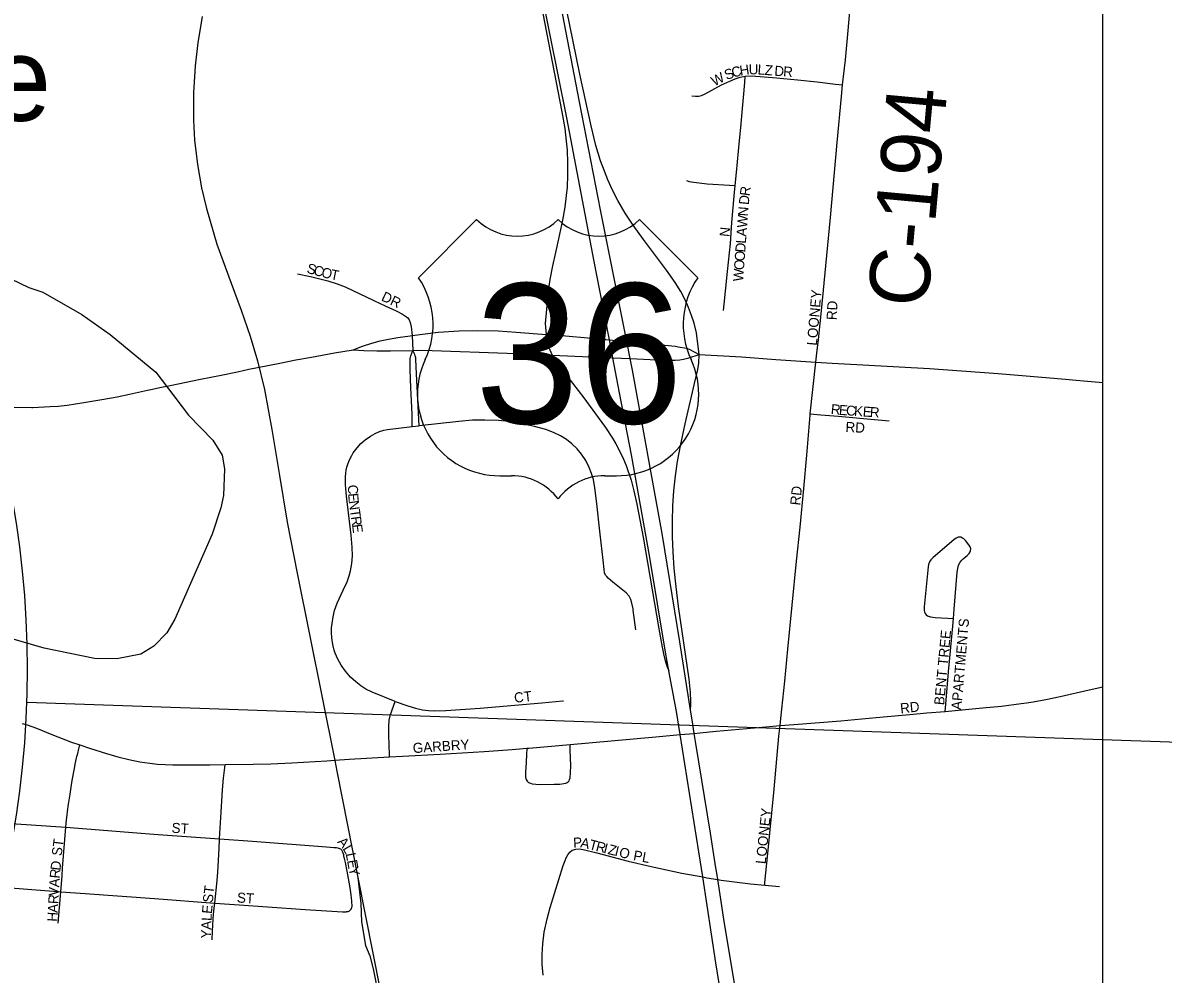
# Model space of a CAD drawing. Extents: x -87 to 2145, y -2128 to 440.
# Drawn here: x 315.23 to 343.63, y -556.91 to -533.22 of the extents above; entities that cross this region are included whole.
import ezdxf

# ---------------------------------------------------------------- set-up
doc = ezdxf.new("R2010")
doc.units = 0
for name, color, linetype in [('Default', 7, 'Continuous'), ('GM_X_Adjacent_County', 7, 'Continuous'), ('GM_X_City_Street', 7, 'Continuous'), ('GM_X_City_Street_Text', 7, 'Continuous'), ('GM_X_County', 7, 'Continuous'), ('GM_X_County_Road', 7, 'Continuous'), ('GM_X_County_Road_Text', 7, 'Continuous'), ('GM_X_Interchange_Ramps', 7, 'Continuous'), ('GM_X_Interstate_Location', 7, 'Continuous'), ('GM_X_Interstate_Route', 7, 'Continuous'), ('GM_X_Rail_Line', 7, 'Continuous'), ('GM_X_Township', 7, 'Continuous'), ('GM_X_Township_Subdivision', 7, 'Continuous'), ('GM_X_Township_Subdivision_Text', 7, 'Continuous'), ('GM_X_Unincorporated_Text', 7, 'Continuous'), ('GM_X_US_Location', 7, 'Continuous'), ('GM_X_US_Route', 7, 'Continuous'), ('GM_X_US_Shield', 7, 'Continuous'), ('SH_Border', 7, 'Continuous')]:
    doc.layers.add(name, color=color, linetype=linetype)

msp = doc.modelspace()

# ---------------------------------------------------------------- linework, layer by layer
at = {"layer": 'Default'}
msp.add_line((315.323, -550.138), (462.13, -555.218), dxfattribs=at)
msp.add_circle((291.454, -549.312), 23.883, dxfattribs=at)
at = {"layer": 'GM_X_Adjacent_County'}
msp.add_lwpolyline([(90.326, -451.873), (90.326, -655.29), (342.126, -655.29), (342.126, -461.349)], dxfattribs=at)
at = {"layer": 'GM_X_City_Street'}
for points in [[(322.068, -539.469), (322.391, -539.533), (322.823, -539.638), (323.059, -539.713), (323.259, -539.791), (323.97, -540.132), (324.252, -540.265), (324.523, -540.385), (324.685, -540.473), (324.781, -540.54), (324.812, -540.565), (324.848, -540.609), (324.877, -540.682), (324.896, -540.788), (324.922, -541.004)], [(332.679, -540.383), (332.697, -540.219), (332.728, -539.899)], [(335.084, -540.704), (335.144, -540.13)], [(334.979, -541.668), (335.006, -541.44), (335.042, -541.103), (335.084, -540.704)], [(324.922, -541.004), (324.939, -541.376)], [(324.927, -543.273), (324.922, -542.961), (324.891, -542.306), (324.877, -541.847), (324.874, -541.624), (324.875, -541.578), (324.88, -541.542), (324.888, -541.506), (324.939, -541.376)], [(325.098, -543.253), (325.031, -541.96), (325.018, -541.605), (325.012, -541.557), (325, -541.51), (324.986, -541.476), (324.939, -541.376)], [(334.838, -542.951), (334.979, -541.668)], [(334.086, -550.718), (334.104, -550.541), (334.201, -549.611), (334.281, -548.812), (334.498, -546.625), (334.589, -545.778), (334.678, -544.814), (334.75, -543.98), (334.835, -542.984), (334.838, -542.951)], [(334.838, -542.951), (335.098, -542.975), (335.534, -543.016), (336.527, -543.102), (336.806, -543.127)], [(324.502, -550.119), (323.926, -549.887), (323.766, -549.809), (323.644, -549.731), (323.517, -549.631), (323.388, -549.508), (323.26, -549.361), (323.157, -549.216), (323.07, -549.061), (323.007, -548.912), (322.985, -548.842), (322.95, -548.702), (322.921, -548.529), (322.915, -548.398), (322.918, -548.283), (322.928, -548.172), (322.955, -548.008), (322.972, -547.926), (322.992, -547.854), (323.056, -547.673), (323.206, -547.347), (323.301, -547.134), (323.351, -546.991), (323.386, -546.861), (323.419, -546.678), (323.434, -546.494), (323.433, -546.276), (323.403, -545.979), (323.287, -545.001), (323.264, -544.726), (323.263, -544.518), (323.269, -544.436), (323.281, -544.361), (323.298, -544.283), (323.32, -544.209), (323.346, -544.139), (323.379, -544.063), (323.419, -543.989), (323.457, -543.925), (323.55, -543.798), (323.646, -543.693), (323.754, -543.601), (323.886, -543.507), (324.004, -543.44), (324.109, -543.395), (324.215, -543.363), (324.31, -543.344), (324.927, -543.273)], [(324.927, -543.273), (325.098, -543.253)], [(330.493, -548.333), (330.428, -547.843), (330.424, -547.81), (330.398, -547.667), (330.37, -547.576), (330.326, -547.493), (330.255, -547.411), (330.128, -547.311), (329.919, -547.148), (329.807, -547.047), (329.77, -547.006), (329.738, -546.968), (329.716, -546.91), (329.703, -546.83), (329.682, -546.599), (329.61, -545.949), (329.517, -545.118), (329.477, -544.795), (329.437, -544.59), (329.393, -544.437), (329.334, -544.289), (329.247, -544.119), (329.141, -543.959), (329.03, -543.825), (328.904, -543.703), (328.766, -543.595), (328.618, -543.502), (328.446, -543.417), (328.251, -543.345), (327.97, -543.268), (327.62, -543.193), (327.332, -543.147), (327.074, -543.122), (326.733, -543.109), (326.425, -543.114), (326.084, -543.142), (325.098, -543.253)], [(338.201, -550.363), (338.216, -550.181), (338.281, -549.381), (338.386, -548.239), (338.404, -548.048), (338.426, -547.815), (338.497, -546.9), (338.512, -546.802), (338.534, -546.724), (338.57, -546.651), (338.61, -546.599), (338.645, -546.565), (338.747, -546.481), (338.793, -546.435), (338.819, -546.394), (338.83, -546.364), (338.834, -546.317), (338.824, -546.269), (338.791, -546.213), (338.707, -546.11), (338.659, -546.065), (338.632, -546.047), (338.588, -546.029), (338.562, -546.023), (338.524, -546.028), (338.475, -546.047), (338.41, -546.091), (337.899, -546.528), (337.844, -546.588), (337.809, -546.643), (337.786, -546.704), (337.774, -546.768), (337.675, -547.764), (337.676, -547.846), (337.687, -547.894), (337.7, -547.923), (337.729, -547.961), (337.755, -547.981), (337.783, -547.996), (337.83, -548.01), (337.945, -548.024), (338.404, -548.048)], [(338.201, -550.363), (338.363, -550.349), (339.13, -550.278), (339.604, -550.231), (340.092, -550.171), (340.227, -550.151), (340.386, -550.125), (340.707, -550.065), (341.061, -549.994), (341.782, -549.83), (342.126, -549.749)], [(324.363, -551.497), (324.361, -551.444), (324.352, -551.199), (324.342, -550.948), (324.339, -550.739), (324.354, -550.58), (324.385, -550.442), (324.502, -550.119)], [(324.502, -550.119), (324.812, -550.225), (325.01, -550.287), (325.183, -550.326), (325.327, -550.345), (325.489, -550.353), (325.766, -550.344), (326.617, -550.282), (327.483, -550.207), (328.153, -550.148), (328.676, -550.101), (328.693, -550.099)], [(334.086, -550.718), (334.426, -550.688), (335.603, -550.596), (336.126, -550.552), (336.665, -550.503), (337.318, -550.442), (337.742, -550.403), (338.201, -550.363)], [(315.207, -550.663), (315.339, -550.7), (315.569, -550.784), (315.947, -550.943), (316.439, -551.128), (316.647, -551.2)], [(328.856, -551.187), (330.996, -550.996), (331.595, -550.944), (331.95, -550.912), (332.091, -550.9), (332.499, -550.859), (333.642, -550.758), (334.086, -550.718)], [(333.719, -554.543), (333.776, -553.983), (333.94, -552.304), (334.059, -550.981), (334.086, -550.718)], [(316.302, -553.251), (316.318, -553.064), (316.332, -552.938), (316.342, -552.856), (316.367, -552.676), (316.404, -552.429), (316.451, -552.134), (316.49, -551.908), (316.512, -551.786), (316.534, -551.677), (316.549, -551.606), (316.567, -551.524), (316.576, -551.486), (316.593, -551.415), (316.623, -551.295), (316.647, -551.2)], [(316.647, -551.2), (316.889, -551.284), (317.312, -551.414), (317.597, -551.497), (317.868, -551.563), (318.143, -551.619), (318.387, -551.656), (318.584, -551.678), (318.961, -551.697), (319.881, -551.694), (320.263, -551.689)], [(327.779, -551.283), (327.77, -551.45), (327.752, -551.783), (327.747, -551.848), (327.743, -551.947), (327.748, -552.006), (327.763, -552.058), (327.79, -552.1), (327.825, -552.133), (327.868, -552.155), (327.916, -552.168), (328.096, -552.184), (328.464, -552.177), (328.601, -552.173), (328.7, -552.162), (328.751, -552.149), (328.781, -552.136), (328.808, -552.117), (328.83, -552.092), (328.846, -552.064), (328.859, -552.017), (328.87, -551.884), (328.873, -551.722), (328.861, -551.33), (328.856, -551.187)], [(327.779, -551.283), (327.826, -551.279), (328.856, -551.187)], [(322.999, -551.581), (323.357, -551.553), (324.363, -551.497)], [(324.363, -551.497), (324.684, -551.48), (325.617, -551.432), (326.714, -551.362), (327.418, -551.311), (327.779, -551.283)], [(320.129, -553.536), (320.163, -552.873), (320.199, -552.317), (320.226, -552.029), (320.255, -551.763), (320.263, -551.689)], [(320.263, -551.689), (320.963, -551.68), (321.406, -551.669), (321.93, -551.644), (322.795, -551.593)], [(322.795, -551.593), (322.999, -551.581)], [(312.56, -553), (314.222, -553.106), (314.566, -553.13), (316.302, -553.251)], [(316.176, -554.855), (316.203, -554.451), (316.217, -554.265), (316.302, -553.251)], [(316.302, -553.251), (317.343, -553.33), (317.956, -553.384), (318.595, -553.427), (320.129, -553.536)], [(320.007, -555.138), (320.066, -554.579), (320.085, -554.371), (320.119, -553.776), (320.129, -553.536)], [(320.129, -553.536), (320.948, -553.594), (322.791, -553.739), (322.97, -553.752), (323.015, -553.756), (323.038, -553.758), (323.07, -553.763), (323.09, -553.767), (323.118, -553.775), (323.139, -553.786), (323.158, -553.801)], [(323.375, -555.319), (323.382, -555.313), (323.39, -555.304), (323.396, -555.296), (323.401, -555.29), (323.407, -555.281), (323.411, -555.273), (323.416, -555.263), (323.422, -555.245), (323.423, -555.239), (323.426, -555.223), (323.426, -555.212), (323.427, -555.201), (323.427, -555.185), (323.424, -555.135), (323.421, -555.084), (323.414, -555.016), (323.404, -554.93), (323.378, -554.755), (323.356, -554.614), (323.307, -554.347), (323.262, -554.131), (323.24, -554.032), (323.233, -553.999), (323.225, -553.964), (323.218, -553.937), (323.209, -553.899), (323.201, -553.873), (323.192, -553.851), (323.176, -553.823), (323.158, -553.801)], [(328.187, -556.936), (328.162, -556.66), (328.159, -556.416), (328.174, -556.156), (328.211, -555.865), (328.284, -555.532), (328.364, -555.252), (328.688, -554.204), (328.734, -554.081), (328.76, -554.012), (328.799, -553.938), (328.852, -553.871), (328.91, -553.818)], [(328.91, -553.818), (329.003, -553.796), (329.083, -553.787), (329.185, -553.803), (329.519, -553.889), (330.3, -554.098), (330.874, -554.23), (331.641, -554.391), (332.16, -554.487), (332.26, -554.506), (332.534, -554.552), (332.617, -554.566), (333.351, -554.662), (333.704, -554.694)], [(312.464, -554.576), (312.563, -554.583), (313.615, -554.662), (314.479, -554.723), (316.099, -554.851), (316.176, -554.855)], [(333.704, -554.694), (333.71, -554.635), (333.719, -554.543)], [(316.109, -555.637), (316.176, -554.855)], [(316.176, -554.855), (316.778, -554.901), (318.503, -555.024), (320.007, -555.138)], [(333.704, -554.694), (333.711, -554.694), (334.07, -554.728)], [(319.943, -556.05), (319.951, -555.836), (319.97, -555.536), (319.98, -555.412), (319.993, -555.265), (320.007, -555.138)], [(320.007, -555.138), (320.614, -555.183), (321.32, -555.231), (322.26, -555.3), (323.192, -555.356), (323.224, -555.357), (323.255, -555.356), (323.283, -555.354), (323.3, -555.351), (323.314, -555.349), (323.329, -555.344), (323.344, -555.339), (323.36, -555.33), (323.375, -555.319)]]:
    msp.add_lwpolyline(points, dxfattribs=at)
at = {"layer": 'GM_X_County'}
msp.add_lwpolyline([(90.326, -451.873), (90.326, -655.29), (342.126, -655.29), (342.126, -461.349)], dxfattribs=at)
at = {"layer": 'GM_X_County_Road'}
for points in [[(335.645, -534.763), (335.712, -534.14), (335.863, -532.48), (335.93, -531.778), (336.005, -530.944)], [(335.619, -535.051), (335.645, -534.763)], [(335.144, -540.13), (335.25, -539.007), (335.339, -538.065), (335.512, -536.201), (335.619, -535.051)]]:
    msp.add_lwpolyline(points, dxfattribs=at)
at = {"layer": 'GM_X_Interchange_Ramps'}
for points in [[(327.99, -531.986), (328.655, -535.431), (328.723, -535.851), (328.761, -536.161), (328.781, -536.389), (328.795, -536.7), (328.795, -537.012), (328.78, -537.306), (328.761, -537.519), (328.723, -537.811), (328.668, -538.134), (328.568, -538.599), (328.493, -538.938), (328.419, -539.271), (328.356, -539.609), (328.313, -539.9), (328.294, -540.08), (328.237, -540.704), (328.261, -540.98), (328.267, -541.049), (328.305, -541.244), (328.374, -541.419), (328.414, -541.495)], [(332.073, -541.475), (332.002, -540.934), (331.944, -540.696), (331.877, -540.509), (331.805, -540.308), (331.72, -540.113), (331.615, -539.909), (331.477, -539.685), (331.258, -539.379), (330.689, -538.616), (330.43, -538.256), (330.231, -537.955), (330.05, -537.643), (329.916, -537.38), (329.799, -537.127), (329.712, -536.914), (329.616, -536.652), (329.502, -536.275), (329.378, -535.782), (329.102, -534.498), (328.61, -532.086)], [(328.414, -541.495), (328.492, -541.642), (329.196, -542.555), (329.557, -543.043), (329.737, -543.297), (329.909, -543.557), (329.992, -543.699), (330.116, -543.929), (330.189, -544.081), (330.257, -544.244), (330.374, -544.602), (330.446, -544.871), (330.521, -545.207), (330.677, -546.026), (331.068, -548.307), (331.154, -548.763), (331.187, -548.935), (331.22, -549.068), (331.252, -549.181), (331.276, -549.255), (331.318, -549.355)], [(331.858, -550.333), (331.865, -550.194), (331.868, -550.114), (331.858, -549.895), (331.825, -549.562), (331.558, -547.749), (331.496, -547.261), (331.452, -546.804), (331.424, -546.394), (331.41, -546.018), (331.406, -545.624), (331.414, -545.247), (331.438, -544.87), (331.481, -544.495), (331.535, -544.139), (331.607, -543.752), (331.724, -543.206), (331.956, -542.199), (332.042, -541.847), (332.061, -541.69), (332.073, -541.475)]]:
    msp.add_lwpolyline(points, dxfattribs=at)
at = {"layer": 'GM_X_Interstate_Route'}
for points in [[(330.376, -541.702), (330.351, -541.576), (330.267, -541.153), (329.616, -537.874), (329.094, -535.185), (328.381, -531.463)], [(333.007, -559.873), (332.49, -556.627), (332.16, -554.487), (332.128, -554.279), (332.063, -553.862), (331.595, -550.944), (331.503, -550.371), (331.318, -549.355), (331.233, -548.891), (330.832, -546.48), (330.387, -543.976), (330.085, -542.431), (329.92, -541.557), (329.835, -541.11), (329.82, -541.029), (329.46, -539.161), (328.778, -535.583), (328.148, -532.447)], [(331.992, -551.166), (331.95, -550.912), (331.904, -550.628), (331.858, -550.333), (331.591, -548.634), (331.148, -545.931), (330.408, -541.864), (330.376, -541.702)], [(332.49, -554.262), (332.356, -553.396), (331.992, -551.166)], [(332.61, -555.044), (332.534, -554.552), (332.503, -554.346), (332.49, -554.262)], [(334.761, -568.26), (334.195, -564.761), (333.485, -560.24), (333.015, -557.527), (332.696, -555.601), (332.61, -555.044)]]:
    msp.add_lwpolyline(points, dxfattribs=at)
at = {"layer": 'GM_X_Rail_Line'}
for points in [[(319.694, -533.058), (319.587, -533.718), (319.518, -534.288), (319.475, -534.962), (319.48, -535.639), (319.501, -536.141), (319.574, -536.741), (319.677, -537.329), (319.801, -537.839), (320.063, -538.731), (320.415, -539.696), (320.663, -540.369), (320.886, -541.017), (321.075, -541.634), (321.247, -542.351), (321.427, -543.341), (321.62, -544.486), (321.813, -545.653), (322.057, -546.922), (322.996, -551.588)], [(322.996, -551.588), (323.049, -551.856)], [(323.049, -551.856), (323.567, -554.504)], [(323.567, -554.504), (329.152, -582.645), (333.612, -604.861), (336.127, -617.296), (338.081, -627.54), (342.126, -647.492)], [(323.567, -554.504), (323.644, -555.145), (323.658, -555.609), (323.765, -556.191), (323.872, -556.45), (323.955, -556.773), (325.368, -563.857)]]:
    msp.add_lwpolyline(points, dxfattribs=at)
at = {"layer": 'GM_X_Township'}
for points in [[(342.126, -595.523), (342.126, -461.349)], [(314.708, -539.488), (315.377, -539.805), (315.726, -539.928), (316.693, -540.478), (317.4, -540.975), (318.543, -541.917), (319.353, -542.986), (319.958, -543.613), (320.195, -543.986), (320.251, -544.327), (320.224, -544.988), (320.16, -545.298), (319.942, -545.948), (319.015, -548.065), (318.811, -548.404), (318.486, -548.742), (318.163, -548.939), (317.57, -549.054), (317.008, -549.049), (315.757, -548.787), (313.977, -548.279)], [(314.708, -539.488), (315.377, -539.805), (315.726, -539.928), (316.693, -540.478), (317.4, -540.975), (318.543, -541.917), (318.967, -542.476), (319.353, -542.986), (319.958, -543.613), (320.195, -543.986), (320.251, -544.327), (320.224, -544.988), (320.16, -545.298), (319.942, -545.948), (319.015, -548.065), (318.811, -548.404), (318.486, -548.742), (318.163, -548.939), (317.57, -549.054), (317.008, -549.049), (315.757, -548.787), (313.977, -548.279)]]:
    msp.add_lwpolyline(points, dxfattribs=at)
at = {"layer": 'GM_X_Township_Subdivision'}
for points in [[(331.893, -535.036), (331.978, -535.046), (332.065, -535.041), (332.131, -535.023), (332.223, -534.984), (332.629, -534.764), (332.971, -534.609), (333.091, -534.57), (333.217, -534.547), (333.218, -534.547)], [(332.965, -537.268), (332.999, -536.942), (333.076, -536.148), (333.106, -535.823), (333.152, -535.351), (333.175, -535.074), (333.205, -534.699), (333.218, -534.547)], [(333.218, -534.547), (333.361, -534.539), (333.589, -534.55), (333.996, -534.585), (334.519, -534.636), (335.008, -534.687), (335.463, -534.741), (335.645, -534.763)], [(331.756, -537.145), (331.823, -537.165), (331.938, -537.184), (332.267, -537.223), (332.827, -537.259), (332.965, -537.268)], [(332.728, -539.899), (332.778, -539.41), (332.848, -538.709), (332.887, -538.186), (332.942, -537.532), (332.965, -537.268)]]:
    msp.add_lwpolyline(points, dxfattribs=at)
at = {"layer": 'GM_X_US_Route'}
msp.add_line((341.458, -542.113), (342.126, -542.177), dxfattribs=at)
for points in [[(323.452, -541.361), (323.69, -541.27), (323.916, -541.193), (324.125, -541.135), (324.337, -541.092), (324.563, -541.051), (324.874, -541.01), (324.922, -541.004), (325.575, -540.923), (326.092, -540.885), (326.548, -540.875), (327.069, -540.886), (327.516, -540.917), (328.261, -540.98), (328.325, -540.98), (328.377, -540.981), (329.663, -541.093), (329.835, -541.11), (330.267, -541.153), (330.861, -541.211), (331.479, -541.273), (331.548, -541.283), (331.596, -541.29), (331.709, -541.309), (331.756, -541.322), (331.82, -541.341), (332.073, -541.475)], [(319.649, -542.09), (320.168, -541.988), (320.577, -541.904), (320.859, -541.845), (321.326, -541.752), (321.626, -541.694), (322.028, -541.613), (322.419, -541.54), (322.989, -541.438), (323.452, -541.361)], [(323.452, -541.361), (323.716, -541.376), (324.044, -541.383), (324.388, -541.383), (324.939, -541.376), (325.144, -541.372), (325.422, -541.375), (327.29, -541.446), (327.995, -541.475), (328.414, -541.495)], [(328.414, -541.495), (328.598, -541.502), (329.543, -541.541)], [(329.543, -541.541), (329.707, -541.547), (329.92, -541.557), (330.351, -541.576), (331.015, -541.606), (331.404, -541.619), (331.475, -541.616), (331.593, -541.607), (331.683, -541.594), (331.814, -541.559), (332.073, -541.475)], [(332.073, -541.475), (333.123, -541.533), (333.985, -541.602), (334.979, -541.668)], [(334.979, -541.668), (335.384, -541.69), (336.144, -541.73), (337.806, -541.825), (339.52, -541.946), (340.117, -541.996)], [(318.415, -542.346), (318.681, -542.292), (318.897, -542.247), (319.649, -542.09)], [(340.117, -541.996), (341.193, -542.088), (341.458, -542.113)], [(315.476, -542.794), (315.905, -542.773), (316.106, -542.762), (316.328, -542.737), (316.745, -542.675), (317.245, -542.587), (317.578, -542.528), (317.881, -542.466), (318.332, -542.364), (318.415, -542.346)], [(313.283, -542.775), (313.474, -542.764), (313.592, -542.757), (314.776, -542.791), (315.448, -542.795), (315.476, -542.794)]]:
    msp.add_lwpolyline(points, dxfattribs=at)
at = {"layer": 'GM_X_US_Shield'}
for p, q in [((326.529, -538.114), (325.078, -539.564)), ((332.039, -539.564), (330.589, -538.114)), ((327.109, -544.495), (327.399, -544.495)), ((329.719, -544.495), (330.009, -544.495))]:
    msp.add_line(p, q, dxfattribs=at)
for centre, radius, start, end in [((327.544, -537.078), 1.45, 225.573, 314.427), ((329.574, -537.078), 1.45, 225.573, 314.427), ((323.415, -540.729), 2.03, 334.5471, 35.0009), ((333.703, -540.729), 2.03, 144.9991, 205.4529), ((327.086, -542.465), 2.03, 154.8319, 270.6383), ((330.032, -542.465), 2.03, 269.3617, 25.1681), ((327.399, -545.945), 1.45, 36.8699, 90), ((329.719, -545.945), 1.45, 90, 143.1301)]:
    msp.add_arc(centre, radius, start, end, dxfattribs=at)
at = {"layer": 'SH_Border'}
msp.add_lwpolyline([(342.126, -654.78), (342.126, -234.78), (90.514, -234.78), (90.514, -654.78)], close=True, dxfattribs=at)

# ---------------------------------------------------------------- texts
at = {"layer": 'GM_X_City_Street_Text'}
for s, rotation, p in [('S', 344.4262, (322.28, -539.438)), ('C', 344.4515, (322.449, -539.486)), ('O', 345.6175, (322.645, -539.54)), ('T', 349.0828, (322.875, -539.598)), ('DR', 334.7927, (324.135, -540.123)), ('LOONEY', 85.1574, (335.002, -541.262)), ('RD', 86.9769, (335.493, -540.625)), ('R', 354.1372, (335.341, -542.957)), ('E', 355.7205, (335.545, -542.978)), ('C', 356.141, (335.723, -542.991)), ('K', 356.1982, (335.921, -543.004)), ('E', 356.1714, (336.14, -543.019)), ('R', 356.2011, (336.316, -543.031)), ('RD', 356.989, (335.711, -543.403)), ('C', 270.3643, (323.326, -544.72)), ('E', 274.5188, (323.328, -544.938)), ('RD', 83.9832, (334.584, -545.243)), ('N', 277.6674, (323.344, -545.128)), ('T', 277.762, (323.373, -545.346)), ('R', 277.7725, (323.397, -545.521)), ('E', 277.7553, (323.424, -545.717)), ('APARTMENTS', 85.0848, (338.599, -550.336)), ('BENT TREE', 84.5962, (338.17, -550.217)), ('CT', 6.3362, (327.476, -550.151)), ('RD', 6.0054, (337.09, -550.415)), ('GARBRY', 3.9431, (324.948, -551.405)), ('LOONEY', 83.9942, (333.726, -554.175)), ('ST', 356.4262, (318.926, -553.385)), ('ST', 82.8783, (316.192, -553.976)), ('A', 310.7933, (323.048, -553.622)), ('P', 3.3344, (328.94, -553.76)), ('A', 348.3343, (329.099, -553.748)), ('L', 300.1345, (323.184, -553.779)), ('T', 345.7252, (329.311, -553.792)), ('R', 345.7365, (329.482, -553.836)), ('I', 345.6881, (329.674, -553.884)), ('Z', 345.7407, (329.781, -553.912)), ('I', 345.6881, (329.951, -553.955)), ('O', 345.7322, (330.058, -553.982)), ('PL', 349.3853, (330.416, -554.067)), ('D', 82.9671, (316.161, -554.338)), ('L', 281.3849, (323.265, -553.911)), ('E', 280.2707, (323.3, -554.082)), ('R', 84.722, (316.143, -554.533)), ('Y', 282.8491, (323.333, -554.267)), ('A', 86.739, (316.131, -554.75)), ('R', 86.7191, (316.107, -555.168)), ('V', 86.739, (316.118, -554.97)), ('ST', 83.282, (319.954, -555.142)), ('ST', 356.4254, (320.554, -555.123)), ('A', 86.739, (316.095, -555.387)), ('E', 84.4716, (319.934, -555.414)), ('H', 86.7413, (316.082, -555.607)), ('L', 87.2399, (319.926, -555.587)), ('Y', 87.9234, (319.91, -556.026)), ('A', 87.9015, (319.918, -555.806))]:
    msp.add_text(s, height=0.25, rotation=rotation, dxfattribs=at).set_placement(p)
at = {"layer": 'GM_X_County_Road_Text'}
msp.add_text('C-194', height=1.5, rotation=84.7814, dxfattribs=at).set_placement((337.755, -540.334))
at = {"layer": 'GM_X_Interstate_Location'}
for s in ['-', '.', ',']:
    msp.add_text(s, height=0.005, dxfattribs=at).set_placement((331.582, -548.385))
msp.add_text('75', height=0.005, rotation=0, dxfattribs=at).set_placement((330.561, -549.42))
at = {"layer": 'GM_X_Township_Subdivision_Text'}
for s, rotation, p in [('W', 27.2268, (332.449, -534.802)), ('S', 21.9283, (332.758, -534.646)), ('C', 14.8845, (332.913, -534.583)), ('H', 8.7761, (333.098, -534.534)), ('U', 0.2405, (333.305, -534.501)), ('L', 355.6788, (333.52, -534.5)), ('Z', 355.5426, (333.695, -534.513)), ('D', 355.5448, (333.937, -534.532)), ('R', 355.5268, (334.156, -534.549)), ('R', 81.8355, (333.327, -537.542)), ('D', 84.3307, (333.306, -537.758)), ('N', 85.6683, (333.283, -538.042)), ('W', 85.8269, (333.263, -538.327)), ('N', 84.2937, (332.824, -538.555)), ('A', 85.8382, (333.247, -538.546)), ('D', 85.8209, (333.218, -538.941)), ('L', 85.8171, (333.234, -538.722)), ('O', 85.849, (333.202, -539.161)), ('W', 85.8269, (333.165, -539.665)), ('O', 85.8209, (333.186, -539.38))]:
    msp.add_text(s, height=0.25, rotation=rotation, dxfattribs=at).set_placement(p)
at = {"layer": 'GM_X_Unincorporated_Text'}
msp.add_text('Rossville', height=2.085, rotation=0, dxfattribs=at).set_placement((304.777, -535.657))
at = {"layer": 'GM_X_US_Location'}
for s in ['/', '0']:
    msp.add_text(s, height=0.005, dxfattribs=at).set_placement((328.557, -541.477))
msp.add_text('36', height=0.005, rotation=0, dxfattribs=at).set_placement((327.525, -542.512))
at = {"layer": 'GM_X_US_Shield'}
msp.add_text('36', height=3.4805, dxfattribs=at).set_placement((326.49, -543.19))

doc.saveas('drawing.dxf')
